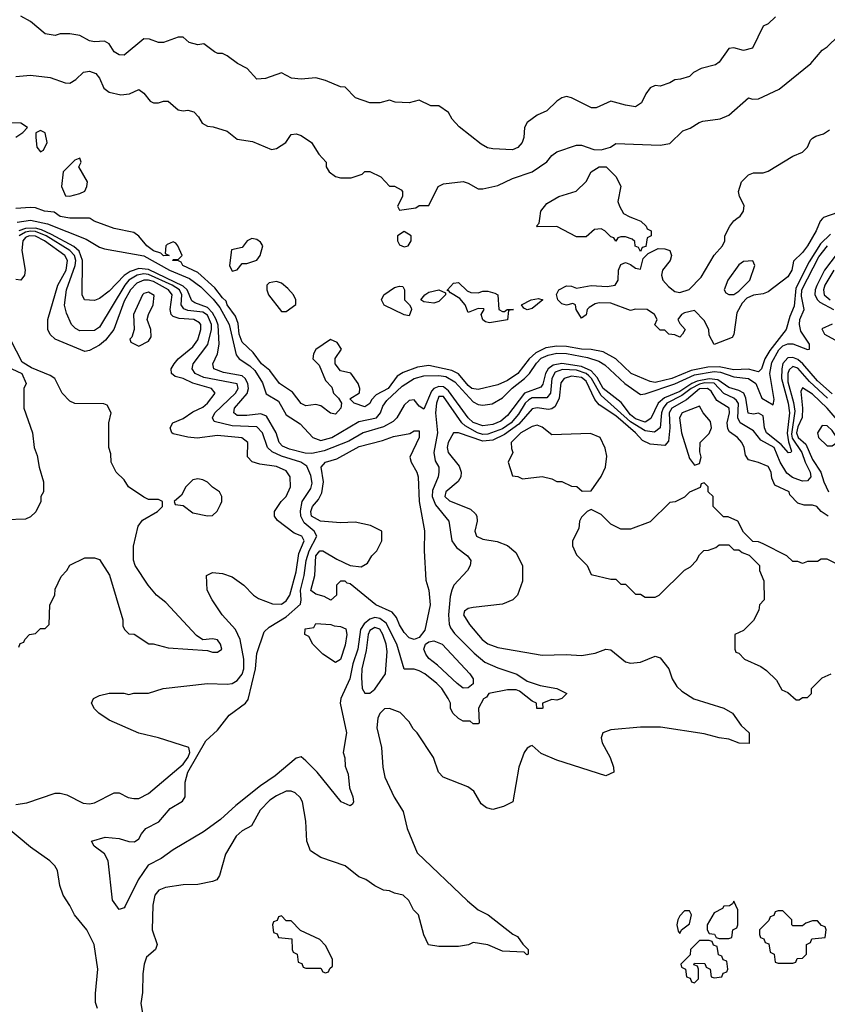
# Model space of a CAD drawing. Header units: inches. Extents: x 2348352 to 2479776, y 460422 to 613655.
# Tile 433 of 590: x 2423046 to 2426330, y 566807 to 570809. Entities that reach past the tile are written whole.
import ezdxf

# ---------------------------------------------------------------- set-up
doc = ezdxf.new("R2010")
doc.units = ezdxf.units.IN
doc.header["$MEASUREMENT"] = 0
doc.layers.add('C4526', color=7, linetype='Continuous')
doc.layers.add('C4527', color=7, linetype='Continuous')

msp = doc.modelspace()

# ---------------------------------------------------------------- linework, layer by layer
at = {"layer": 'C4526', "color": 4}
for points, elevation in [([(2423035, 569985), (2423090, 569993.1), (2423159.2, 569979.2), (2423316.4, 569916.4), (2423370, 569884), (2423390, 569876.9), (2423550, 569848.4), (2423655.4, 569790), (2423736.4, 569756.4), (2423782.4, 569722.4), (2423833, 569673), (2423859.2, 569639.2), (2423897.2, 569570), (2423925.9, 569445.9), (2423938.7, 569430), (2423981.8, 569401.8), (2424002.5, 569382.5), (2424032.7, 569332.7), (2424047.7, 569287.7), (2424097.7, 569257.7), (2424130, 569203.1), (2424186.3, 569166.3), (2424237.6, 569110), (2424270, 569097.7), (2424314.9, 569110), (2424425.1, 569174.9), (2424497.3, 569190), (2424512.9, 569210), (2424522.7, 569237.3), (2424538.6, 569261.4), (2424601.2, 569318.8), (2424650, 569349.8), (2424690, 569361), (2424750, 569362.8), (2424778.8, 569358.8), (2424816, 569336), (2424890, 569256), (2424910, 569244.8), (2424930, 569242), (2424967.9, 569247.9), (2425010, 569271.2), (2425048.5, 569311.5), (2425099.1, 569350), (2425119.7, 569370), (2425147.1, 569412.9), (2425167.2, 569432.8), (2425194.5, 569445.5), (2425230, 569452.5), (2425270, 569451.2), (2425355.1, 569435.1), (2425400.8, 569420.8), (2425425.3, 569405.3), (2425506.6, 569330), (2425570, 569285.6), (2425590, 569288.4), (2425710, 569328), (2425790, 569364.5), (2425870, 569379.3), (2425895.6, 569375.6), (2425950, 569356.5), (2426010.4, 569350.4), (2426039.3, 569330), (2426063.9, 569270), (2426110, 569242.7), (2426114.5, 569265.5), (2426097, 569370), (2426104.4, 569415.6), (2426133.3, 569466.7), (2426150, 569482.4), (2426170, 569491.7), (2426190.8, 569490.8), (2426250, 569468.3), (2426258, 569470), (2426257.6, 569490), (2426223, 569543), (2426216.8, 569570), (2426218.8, 569590), (2426236.9, 569630), (2426225.4, 569685.4), (2426226.6, 569710), (2426295.3, 569844.7), (2426331, 569890)], 56), ([(2426343.1, 569936.9), (2426302.9, 569897.1), (2426255.9, 569824.1), (2426203, 569717), (2426195.4, 569644.6), (2426177.3, 569602.7), (2426163, 569550), (2426096.5, 569463.5), (2426076.5, 569430), (2426063, 569390), (2426050, 569377), (2426010, 569387.6), (2425950, 569385.5), (2425890, 569398.3), (2425844.1, 569395.9), (2425776.8, 569383.2), (2425698, 569350), (2425630, 569333.7), (2425610, 569337.4), (2425532.7, 569370), (2425470.8, 569430.8), (2425418.8, 569458.8), (2425370, 569468.7), (2425330, 569469), (2425270, 569480.3), (2425230, 569481.1), (2425185.6, 569474.4), (2425145, 569455), (2425118.3, 569430), (2425071.6, 569370), (2425030, 569342), (2424990, 569324.7), (2424910, 569305.1), (2424885.1, 569310), (2424870, 569321.3), (2424829.8, 569369.8), (2424803.3, 569383.3), (2424710, 569403.5), (2424663.8, 569396.2), (2424604.9, 569375.1), (2424580.4, 569359.6), (2424543.8, 569310), (2424495.8, 569284.2), (2424475.9, 569264.1), (2424470, 569249), (2424450, 569235.3), (2424406, 569250), (2424388, 569268), (2424428, 569292), (2424428.7, 569310), (2424422, 569330), (2424392, 569372), (2424350, 569382), (2424328.7, 569410), (2424329, 569431), (2424354, 569470), (2424336.6, 569496.6), (2424310, 569509), (2424250, 569468), (2424241, 569450), (2424238, 569430), (2424264, 569404), (2424290, 569342), (2424315.3, 569315.3), (2424322, 569290), (2424342, 569270), (2424354, 569250), (2424351.3, 569230), (2424330, 569205.2), (2424309.6, 569209.6), (2424270, 569239), (2424250, 569244), (2424210, 569239), (2424190, 569249), (2424154.9, 569294.9), (2424102.7, 569330), (2424063, 569383), (2424029.6, 569410), (2423995.9, 569455.9), (2423950, 569498), (2423938, 569530), (2423933.8, 569573.8), (2423923.1, 569603.1), (2423890, 569649.5), (2423885.1, 569665.1), (2423870, 569678), (2423839.3, 569719.3), (2423770, 569780.7), (2423709, 569810), (2423703.1, 569823.1), (2423689.4, 569829.4), (2423668, 569830), (2423670, 569834), (2423690, 569834), (2423706, 569850), (2423689, 569890), (2423680.2, 569900.2), (2423670, 569905.2), (2423645.1, 569894.9), (2423640.7, 569890), (2423638, 569858), (2423654, 569850), (2423630.8, 569849.2), (2423619.5, 569859.5), (2423590, 569869.7), (2423562.7, 569890), (2423530, 569929), (2423510, 569944), (2423430, 569959.5), (2423348, 569990), (2423333, 570000)], 52), ([(2425545.1, 570000), (2425572, 569990), (2425594, 569970), (2425598, 569958), (2425614, 569950), (2425614, 569930), (2425598, 569922), (2425592.7, 569887.3), (2425578, 569882), (2425570, 569866), (2425562, 569882), (2425548.4, 569888.4), (2425547.3, 569907.3), (2425536.4, 569916.4), (2425510, 569926), (2425490, 569926), (2425478, 569922), (2425470, 569908), (2425462, 569922), (2425450, 569926), (2425426, 569950), (2425410, 569958), (2425383.6, 569956.4), (2425350, 569926), (2425310, 569926), (2425230, 569968), (2425150, 569966), (2425148, 569970), (2425158, 569982), (2425160.7, 570000)], 48), ([(2426310.9, 570000), (2426300.7, 569990), (2426284.9, 569950), (2426250, 569889.4), (2426230, 569862.7), (2426193.4, 569826.6), (2426186, 569790), (2426170, 569764), (2426090, 569702), (2426070, 569694), (2426030, 569689.2), (2426003.5, 569676.5), (2425984, 569656), (2425962.5, 569617.5), (2425950.5, 569529.5), (2425942.8, 569517.2), (2425870, 569488), (2425850, 569526), (2425848, 569550), (2425830, 569586), (2425790, 569626), (2425750, 569617.2), (2425738, 569610), (2425722, 569590), (2425730, 569574), (2425752, 569550), (2425742, 569530), (2425730, 569518), (2425710, 569528), (2425686, 569530), (2425670, 569546), (2425650, 569546), (2425628.4, 569568.4), (2425638, 569590), (2425628, 569610), (2425598, 569630), (2425550, 569632), (2425530, 569626.6), (2425450, 569655.8), (2425402.5, 569657.5), (2425386, 569654), (2425361.3, 569638.7), (2425354, 569630), (2425350, 569608.7), (2425330, 569595.3), (2425308.7, 569630), (2425306, 569650), (2425295.3, 569655.3), (2425270, 569648.7), (2425250, 569654), (2425234, 569670), (2425228.9, 569691.1), (2425238, 569710), (2425270, 569726.8), (2425290, 569726), (2425310, 569718), (2425370, 569728.2), (2425435.6, 569724.4), (2425468, 569730), (2425479.3, 569750), (2425481.2, 569790), (2425490, 569814), (2425510, 569822), (2425530, 569814), (2425550, 569798), (2425570, 569794), (2425582, 569838), (2425602, 569858), (2425642, 569878), (2425670, 569877.3), (2425690, 569870.7), (2425697.3, 569850), (2425690.6, 569830), (2425660.5, 569790), (2425655.5, 569770), (2425662, 569750), (2425683.9, 569723.9), (2425710, 569704.2), (2425730, 569699.5), (2425768.6, 569711.4), (2425818, 569762), (2425870, 569851), (2425904, 569890), (2425913.2, 569910), (2425914, 569930), (2425934, 569970), (2425949.6, 569990.4), (2425962.5, 570000)], 48), ([(2426350, 569287.6), (2426290, 569340.2), (2426230.6, 569410), (2426210, 569427.4), (2426190, 569435.9), (2426170, 569434.5), (2426150, 569411.1), (2426144.8, 569390), (2426144.3, 569350), (2426171.2, 569250), (2426176.9, 569210), (2426167.5, 569127.5), (2426172.4, 569092.4), (2426184.7, 569055.3), (2426182, 569050), (2426172.2, 569047.8), (2426142.3, 569082.3), (2426082.9, 569130), (2426075.2, 569150), (2426070, 569198), (2426050, 569209.7), (2426030, 569205.1), (2426009, 569209), (2425999.4, 569270), (2425991, 569291), (2425970, 569302), (2425930, 569313.6), (2425884.5, 569344.5), (2425850, 569349.5), (2425801.1, 569338.9), (2425779.8, 569330), (2425730, 569297.2), (2425668.2, 569271.8), (2425642.2, 569250), (2425612.8, 569187.2), (2425590, 569172.4), (2425550, 569185.7), (2425530, 569202.9), (2425492.2, 569252.2), (2425418.9, 569310), (2425394.5, 569354.5), (2425370, 569381.2), (2425330, 569399.2), (2425250, 569411.4), (2425215.7, 569404.3), (2425194.7, 569390), (2425183.7, 569370), (2425172.9, 569327.1), (2425164.6, 569315.4), (2425099.1, 569290), (2425030, 569199.2), (2425002.6, 569177.4), (2424970, 569162.8), (2424930, 569157.2), (2424890, 569170.9), (2424869.9, 569189.9), (2424790, 569300.7), (2424770, 569315.9), (2424750, 569317.8), (2424730.3, 569310), (2424720.9, 569299.1), (2424690, 569226), (2424670, 569237.2), (2424650, 569262.9), (2424630, 569260.5), (2424610, 569241.6), (2424579.6, 569190), (2424564, 569176), (2424525.6, 569154.4), (2424442.7, 569130), (2424384.8, 569095.2), (2424283.7, 569056.3), (2424234, 569046), (2424206.5, 569046.5), (2424143.1, 569063.1), (2424115.2, 569075.2), (2424101.5, 569090), (2424088.5, 569130), (2424050, 569196.9), (2424027, 569207), (2423970, 569199.2), (2423930, 569199.7), (2423916.2, 569210), (2423919.7, 569230), (2423971.1, 569288.9), (2423976.8, 569310), (2423974, 569330), (2423962.5, 569350), (2423950, 569360.6), (2423874.7, 569374.7), (2423835.1, 569390), (2423831.6, 569410), (2423850, 569450.8), (2423857.4, 569490), (2423853, 569567), (2423845.3, 569590), (2423830, 569617.5), (2423810, 569638.3), (2423757.8, 569657.8), (2423746.4, 569666.4), (2423726.9, 569710), (2423710, 569725.7), (2423570, 569793.9), (2423530, 569797), (2423495.5, 569784.5), (2423471.1, 569768.9), (2423410, 569704.7), (2423370, 569675.1), (2423350, 569667.3), (2423309.4, 569669.4), (2423299.3, 569690), (2423301.3, 569830), (2423287.9, 569867.9), (2423266.2, 569886.2), (2423175.3, 569935.3), (2423134.8, 569954.8), (2423110, 569961.1), (2423070, 569960.3), (2423042.3, 569950)], 64), ([(2426330.8, 569270.8), (2426257.9, 569337.9), (2426210, 569391.8), (2426190, 569398.5), (2426175.2, 569384.8), (2426169.4, 569370), (2426170, 569336), (2426192.9, 569252.9), (2426197.8, 569217.8), (2426184.5, 569124.5), (2426187.7, 569107.7), (2426227.1, 569050), (2426239.7, 569010), (2426261.3, 568970), (2426263.1, 568950), (2426250, 568934.7), (2426230, 568933.5), (2426210, 568939.8), (2426188.5, 568948.5), (2426165.6, 568965.6), (2426138, 569010), (2426114.8, 569070), (2426060.2, 569100.2), (2426030, 569136.9), (2425975.4, 569170), (2425967.1, 569190), (2425969, 569249), (2425961.1, 569261.1), (2425950.6, 569270.6), (2425909.3, 569289.3), (2425870, 569330.8), (2425832.3, 569332.3), (2425810, 569327.6), (2425776.3, 569310), (2425739.3, 569280.7), (2425677.2, 569250), (2425662.2, 569230), (2425656.3, 569210), (2425650.2, 569149.8), (2425627.9, 569132.1), (2425590, 569137.8), (2425530, 569174.2), (2425410, 569281.2), (2425371.2, 569350), (2425360.8, 569360.8), (2425350, 569370.4), (2425310, 569383.9), (2425253.1, 569386.9), (2425224, 569376), (2425209.4, 569350), (2425204, 569290), (2425190, 569271.3), (2425130, 569271.6), (2425116.2, 569263.8), (2425101.6, 569250), (2425074.5, 569205.5), (2425044.2, 569170), (2425010, 569146.3), (2424950, 569123.4), (2424930, 569123.2), (2424907.6, 569130), (2424857.4, 569157.4), (2424844.2, 569170), (2424770, 569277.4), (2424750, 569277.6), (2424740.7, 569250), (2424737.4, 569210), (2424744.9, 569130), (2424730.3, 569050), (2424735.3, 569015.3), (2424750.7, 568990), (2424750.8, 568970), (2424747.7, 568950), (2424724.7, 568895.3), (2424723.2, 568870), (2424736.9, 568836.9), (2424790.5, 568770), (2424803, 568690), (2424822.9, 568662.9), (2424866.8, 568630), (2424880.7, 568610), (2424877.3, 568590), (2424866.8, 568570), (2424811, 568510), (2424802.8, 568490), (2424796.3, 568463.7), (2424790.3, 568390), (2424792, 568352), (2424797.3, 568337.3), (2424814, 568314), (2424893.7, 568233.7), (2424937.5, 568197.5), (2424990, 568174), (2425067.9, 568147.9), (2425110, 568120.7), (2425162.5, 568102.5), (2425230.5, 568090.5), (2425271.3, 568070), (2425250.7, 568049.3), (2425230, 568042.7), (2425210, 568045.2), (2425172, 568030), (2425174, 568010), (2425170, 568008.7), (2425149.4, 568009.4), (2425148, 568030), (2425130, 568039), (2425078.9, 568078.9), (2425064.5, 568084.5), (2425030, 568085.1), (2424954, 568070), (2424944.7, 568055.3), (2424931.6, 568048.4), (2424912, 568010), (2424914, 567950), (2424910, 567946), (2424890, 567946), (2424878, 567958), (2424850, 567958), (2424830, 567968), (2424808, 567990), (2424798, 568010), (2424798, 568030), (2424788, 568050), (2424762, 568090), (2424742, 568110), (2424694, 568150), (2424670, 568162), (2424650, 568168.7), (2424610, 568169), (2424579.8, 568270), (2424536.2, 568356.2), (2424510, 568375.3), (2424490, 568378.5), (2424470, 568371.9), (2424446.7, 568353.3), (2424431.9, 568330), (2424421, 568250), (2424400.2, 568190), (2424388, 568130), (2424352, 568050), (2424348.7, 568030), (2424375.5, 567910), (2424360.7, 567830), (2424367.9, 567807.9), (2424370, 567774), (2424382, 567742), (2424386.6, 567686.6), (2424400.5, 567650), (2424404, 567630), (2424399.3, 567620.7), (2424390, 567613.2), (2424353.2, 567630), (2424256, 567750), (2424210, 567796), (2424190, 567812.3), (2424170, 567807.3), (2424084.3, 567735.7), (2424025.2, 567694.8), (2423924.9, 567615.1), (2423862.6, 567557.4), (2423792.8, 567507.2), (2423670, 567434), (2423621.2, 567398.8), (2423568.2, 567371.8), (2423527.8, 567312.2), (2423475, 567205), (2423470, 567198.4), (2423450, 567192), (2423423.5, 567230), (2423405.1, 567390), (2423390, 567418), (2423348.7, 567450), (2423338, 567470), (2423394, 567486), (2423450, 567480.3), (2423490, 567468.5), (2423513, 567467), (2423530, 567478.8), (2423540.6, 567499.4), (2423559.3, 567520.7), (2423612.3, 567547.7), (2423657.5, 567602.5), (2423707.3, 567632.7), (2423719.3, 567650), (2423718.7, 567710), (2423729, 567750), (2423802.1, 567877.9), (2423850, 567920.4), (2423897.8, 567982.2), (2423964, 568030), (2423974.5, 568045.5), (2424004.8, 568170), (2424010, 568232), (2424040.1, 568319.9), (2424061, 568339), (2424130, 568382), (2424187.6, 568432.4), (2424191.1, 568450), (2424187.4, 568490), (2424202.2, 568550), (2424210.6, 568610), (2424223.4, 568650), (2424254, 568710), (2424243.5, 568730), (2424203.1, 568763.1), (2424189.8, 568790), (2424187.9, 568812.1), (2424194.5, 568850), (2424230, 568903.8), (2424234.8, 568925.2), (2424230, 568956), (2424213.6, 568993.6), (2424189.2, 569010), (2424110, 569035.1), (2424072.6, 569052.6), (2424053.3, 569070), (2424032.8, 569130), (2424010, 569154.3), (2423910, 569157.8), (2423836, 569176), (2423829.5, 569190), (2423839.6, 569210), (2423923, 569290), (2423934, 569310), (2423930, 569328.7), (2423794.8, 569354.8), (2423759.6, 569370), (2423747.6, 569390), (2423751.6, 569410), (2423811.5, 569488.5), (2423825.5, 569550), (2423825.8, 569570), (2423810, 569607.3), (2423790, 569620.2), (2423730, 569626.6), (2423713.5, 569633.5), (2423703.1, 569650), (2423704.8, 569690), (2423695.7, 569710), (2423665.6, 569730), (2423570, 569773.5), (2423550, 569775.4), (2423523.7, 569770), (2423490.2, 569750), (2423473.5, 569730), (2423370, 569559.3), (2423350, 569545.1), (2423290, 569544.2), (2423272.9, 569552.9), (2423257, 569570), (2423236.2, 569616.2), (2423228.5, 569648.5), (2423235.6, 569710), (2423272, 569810), (2423273.9, 569830), (2423269, 569850), (2423250.3, 569870.3), (2423153, 569930), (2423110, 569947.2), (2423090, 569949.5), (2423070, 569945.3), (2423044.1, 569930)], 68), ([(2423030, 567619.1), (2423074.8, 567625.2), (2423190, 567664.7), (2423210, 567664.7), (2423238, 567658), (2423304.5, 567624.5), (2423330, 567621), (2423350, 567626), (2423430, 567666), (2423450, 567666), (2423487.5, 567647.5), (2423510, 567642.8), (2423530, 567642.8), (2423570, 567662.8), (2423710, 567782.4), (2423731.2, 567811.2), (2423737.4, 567830), (2423733.2, 567850), (2423610, 567889.2), (2423530, 567909.2), (2423410, 567962), (2423368, 567990), (2423350, 568008), (2423338, 568030), (2423346, 568050), (2423370, 568062), (2423410, 568071), (2423468.9, 568071.1), (2423490, 568066), (2423510, 568071), (2423570, 568071), (2423629.3, 568090.7), (2423810, 568110.6), (2423890, 568108), (2423910, 568110.5), (2423930, 568123), (2423950, 568148), (2423957.7, 568170), (2423957.7, 568210), (2423943, 568290), (2423923.6, 568330), (2423869.2, 568390), (2423828.7, 568450), (2423808.7, 568490), (2423806, 568550), (2423830, 568562), (2423870, 568558), (2423910, 568544.7), (2423958, 568510), (2423996, 568470), (2424016.7, 568456.7), (2424073.8, 568433.8), (2424110, 568432.4), (2424130, 568446), (2424144.7, 568470), (2424170, 568564.7), (2424181, 568639), (2424202.7, 568690), (2424193.2, 568710), (2424162, 568722), (2424093.6, 568773.6), (2424082, 568790), (2424082, 568810), (2424109.3, 568850), (2424130, 568871), (2424147, 568910), (2424145.1, 568950), (2424130, 568975.6), (2424090, 568992.6), (2424022, 569002), (2423991.8, 569011.8), (2423972.5, 569032.5), (2423974, 569090), (2423949.6, 569109.6), (2423850, 569118), (2423768, 569108), (2423730, 569111.6), (2423670, 569125.2), (2423664, 569130), (2423657.2, 569150), (2423669, 569170), (2423710, 569188.2), (2423750, 569215.3), (2423790, 569234), (2423809.6, 569250), (2423840.9, 569290), (2423825.2, 569310), (2423750, 569330.8), (2423710, 569349.7), (2423678, 569358), (2423662.7, 569370), (2423662, 569390), (2423673.6, 569410), (2423689.8, 569430.2), (2423750, 569479.5), (2423770, 569508), (2423782.6, 569550), (2423782.4, 569570), (2423777, 569577), (2423754, 569590), (2423694.1, 569594.1), (2423670, 569602.4), (2423662.4, 569610), (2423658, 569630), (2423665.7, 569690), (2423651, 569710), (2423590, 569743.9), (2423570, 569750.5), (2423550, 569750.5), (2423522.6, 569737.4), (2423495.8, 569710), (2423470, 569664.5), (2423428.9, 569550), (2423394.3, 569505.7), (2423370, 569486), (2423330, 569464.5), (2423310, 569459.5), (2423190, 569509.6), (2423169.7, 569529.7), (2423160.7, 569550), (2423159.7, 569590), (2423200.9, 569730), (2423234.2, 569790), (2423240.8, 569830), (2423229.7, 569850), (2423146, 569910), (2423110, 569929), (2423084.4, 569930), (2423070, 569923.1), (2423058, 569910), (2423053.8, 569870), (2423068.4, 569790), (2423065.5, 569770), (2423050.3, 569749.7), (2423030, 569752)], 72), ([(2426370, 569857.6), (2426318.9, 569790), (2426287.8, 569727.8), (2426281, 569710), (2426280.2, 569690), (2426290.2, 569670), (2426300.6, 569660.6), (2426355.8, 569630)], 64), ([(2426357.2, 569790), (2426320.6, 569730), (2426315, 569710), (2426318, 569690), (2426341.3, 569670)], 68), ([(2426350, 569571.3), (2426307.7, 569552.3), (2426318.4, 569530), (2426391.2, 569491.2)], 64), ([(2423042, 568258), (2423047.3, 568272.7), (2423062, 568278), (2423066, 568290), (2423086, 568310), (2423110, 568314), (2423130, 568334), (2423150, 568334), (2423166, 568350), (2423168, 568430), (2423188, 568470), (2423190, 568494), (2423214.6, 568545.4), (2423238, 568570), (2423250, 568592), (2423310, 568622), (2423350, 568622), (2423370, 568614), (2423410.9, 568550.9), (2423464.7, 568370), (2423465.4, 568345.4), (2423472, 568330), (2423490, 568312), (2423510.9, 568310.9), (2423571.3, 568271.3), (2423588.7, 568271.3), (2423650, 568256), (2423810, 568244.7), (2423830, 568238), (2423850, 568238), (2423868, 568250), (2423862, 568270), (2423850, 568288), (2423830, 568292.7), (2423790, 568288), (2423765.2, 568305.2), (2423640.2, 568440.2), (2423602, 568470), (2423568.7, 568510), (2423515.3, 568590), (2423508.4, 568611.6), (2423508.4, 568668.4), (2423528, 568750), (2423545.2, 568774.8), (2423606, 568810), (2423626, 568830), (2423626, 568850), (2423610, 568858), (2423570, 568858), (2423550, 568868), (2423488, 568910), (2423470, 568938), (2423438, 568970), (2423418, 569010), (2423416.4, 569043.6), (2423408, 569070), (2423408, 569170), (2423418, 569210), (2423402, 569242), (2423387.3, 569247.3), (2423270, 569248), (2423250, 569258), (2423218, 569290), (2423188, 569350), (2423170, 569362), (2423094, 569394), (2423056.4, 569416.4), (2423010, 569506)], 76), ([(2423014, 569390), (2423054, 569370), (2423072, 569330), (2423062, 569310), (2423062, 569230), (2423098, 569130), (2423104.7, 569070), (2423116.9, 569036.9), (2423124.7, 568990), (2423142, 568930), (2423142, 568890), (2423132, 568870), (2423132, 568850), (2423111.1, 568808.9), (2423090, 568788), (2423070, 568778), (2422990, 568775.3)], 76), ([(2426334, 568790), (2426305.2, 568810), (2426288, 568830), (2426270, 568835.1), (2426236, 568836), (2426210, 568844), (2426178, 568878), (2426175.3, 568890), (2426117.2, 568917.2), (2426104.5, 568944.5), (2426102, 568970), (2426090, 568992), (2426050, 569009.4), (2426010, 569019), (2425998, 569038), (2425992, 569070), (2425982.7, 569090), (2425965.2, 569110), (2425933.1, 569133.1), (2425925.7, 569145.7), (2425923.1, 569170), (2425932.9, 569210), (2425931, 569230), (2425881.4, 569261.4), (2425858.4, 569298.4), (2425842.7, 569310), (2425810, 569308), (2425757, 569263), (2425697.6, 569230), (2425687.8, 569210), (2425690.2, 569149.8), (2425684.9, 569095.1), (2425670, 569078), (2425610, 569082.9), (2425578.6, 569098.6), (2425549.7, 569130), (2425470, 569198), (2425403.1, 569243.1), (2425384.7, 569264.7), (2425350, 569338.8), (2425330, 569354), (2425290, 569359.8), (2425260.4, 569350), (2425247, 569333), (2425239.7, 569270), (2425223.1, 569236.9), (2425210, 569226.3), (2425196.3, 569223.7), (2425150, 569230.9), (2425130, 569226.6), (2425075.5, 569164.5), (2425018, 569122), (2424970, 569099.8), (2424930, 569095.6), (2424830, 569129.7), (2424810.3, 569129.7), (2424787.7, 569090), (2424784.9, 569070), (2424788.8, 569050), (2424833.7, 568993.7), (2424841.3, 568970), (2424839.5, 568950), (2424829.1, 568930.9), (2424778.4, 568890), (2424774.9, 568870), (2424793.3, 568853.3), (2424878.9, 568818.9), (2424899.5, 568799.5), (2424905.5, 568790), (2424906, 568770), (2424897.1, 568730), (2424904, 568710), (2424930, 568697.1), (2424987.7, 568687.7), (2425030, 568671.3), (2425063.5, 568643.5), (2425091, 568590), (2425090, 568526), (2425070.9, 568469.1), (2425052, 568450), (2425010, 568433.2), (2424890, 568419.3), (2424870, 568415.1), (2424854.8, 568405.2), (2424850.8, 568390), (2424874.9, 568350), (2424926.4, 568290), (2424950, 568272.4), (2424990, 568257), (2425170, 568225.5), (2425267.9, 568227.9), (2425330, 568224), (2425386.3, 568233.7), (2425430, 568250.7), (2425450, 568246.8), (2425510, 568199.1), (2425530, 568193), (2425570, 568197.3), (2425630, 568221), (2425650, 568214.8), (2425686, 568170), (2425698.8, 568130), (2425718, 568098), (2425738.8, 568078.8), (2425788.1, 568048.1), (2425910, 568010.8), (2425944.7, 567990), (2425979.6, 567939.6), (2426012, 567910), (2426012.7, 567867.3), (2425971.3, 567868.7), (2425930, 567884), (2425890, 567889.3), (2425830, 567906), (2425652.5, 567932.5), (2425570, 567933.2), (2425450, 567922.7), (2425418, 567910), (2425411, 567890), (2425414.8, 567870), (2425446.8, 567810), (2425461, 567770), (2425462, 567750), (2425430, 567735.3), (2425230, 567799.3), (2425166.6, 567826.6), (2425130, 567858), (2425123.6, 567856.4), (2425110, 567848), (2425098, 567830), (2425076, 567770), (2425052, 567630), (2425014, 567610), (2424970, 567598), (2424944.7, 567604.7), (2424922, 567622), (2424892.5, 567672.5), (2424868, 567690), (2424768.7, 567730), (2424749.2, 567750), (2424729, 567810), (2424662, 567910), (2424646, 567926), (2424630, 567955.3), (2424592.7, 567992.7), (2424550, 568008.7), (2424530, 568008), (2424510, 567988), (2424502.8, 567970), (2424498.8, 567930), (2424517.3, 567850), (2424522, 567770), (2424530.7, 567730), (2424568.1, 567648.1), (2424606, 567590), (2424621.4, 567521.4), (2424662, 567422), (2424867.1, 567227.1), (2424910, 567191.3), (2424950.6, 567170.6), (2425051.1, 567091.1), (2425070, 567082), (2425091.6, 567051.6), (2425114, 567030), (2425114, 567010), (2425108.4, 567008.4), (2425098, 567018), (2425010, 567022), (2424950, 567048), (2424890, 567058), (2424871.1, 567048.9), (2424830, 567042), (2424750, 567042), (2424709, 567049), (2424688.9, 567088.9), (2424668, 567170), (2424648, 567190), (2424628.4, 567228.4), (2424606, 567250), (2424570, 567258), (2424550, 567268), (2424526, 567270), (2424490, 567288), (2424453.6, 567313.6), (2424424.7, 567324.7), (2424368.9, 567368.9), (2424270, 567404), (2424228.7, 567430), (2424214, 567470), (2424209.4, 567550.6), (2424196, 567630), (2424186.8, 567646.8), (2424166.6, 567666.6), (2424150, 567672.7), (2424130, 567672.3), (2424090, 567654.5), (2424063.4, 567636.6), (2424024.4, 567595.6), (2423988.1, 567531.9), (2423950, 567512), (2423925.5, 567490), (2423883.4, 567416.6), (2423858.8, 567330), (2423847.1, 567312.9), (2423830, 567305.2), (2423770, 567293.2), (2423710, 567292.3), (2423638.5, 567281.5), (2423611.3, 567270), (2423594.8, 567250), (2423586.8, 567210), (2423584.7, 567110), (2423604.7, 567050), (2423598, 567030), (2423562, 566998), (2423551.3, 566970), (2423546, 566930), (2423545.4, 566854.6), (2423538, 566810), (2423544.7, 566770)], 72), ([(2426370, 569182.3), (2426330, 569229.7), (2426270, 569286.3), (2426230, 569311.8), (2426222.6, 569297.4), (2426229.2, 569230), (2426228.2, 569191.8), (2426210, 569153.6), (2426204.7, 569130), (2426211.6, 569110), (2426243.1, 569083.1), (2426270, 569021.3), (2426304, 568970), (2426315.8, 568930), (2426335.8, 568890)], 72), ([(2426370, 568595.3), (2426330, 568615.3), (2426304.7, 568615.3), (2426290, 568606), (2426250, 568606), (2426230, 568598), (2426210, 568606), (2426190, 568606), (2426166, 568630), (2426070, 568678), (2426050, 568686), (2426027.3, 568687.3), (2425990, 568726), (2425966, 568770), (2425927.3, 568787.3), (2425908.4, 568788.4), (2425866, 568830), (2425866, 568870), (2425846, 568890), (2425846, 568910), (2425830, 568926), (2425818, 568922), (2425812.7, 568907.3), (2425770, 568888), (2425750, 568868), (2425711.6, 568848.4), (2425690, 568846), (2425610, 568768), (2425530, 568738), (2425490, 568738), (2425450, 568758), (2425410, 568798), (2425370, 568818), (2425354, 568810), (2425330, 568786), (2425322, 568770), (2425319.6, 568740.4), (2425294, 568690), (2425294, 568670), (2425310, 568634), (2425354, 568590), (2425370, 568554), (2425450, 568534), (2425470, 568534), (2425490, 568514), (2425510, 568514), (2425550, 568474), (2425570, 568474), (2425590, 568462), (2425630, 568462), (2425646, 568470), (2425748.9, 568571.1), (2425774.6, 568585.4), (2425798, 568610), (2425810, 568634), (2425828.4, 568651.6), (2425847.3, 568652.7), (2425876.4, 568663.6), (2425890, 568674), (2425930, 568674), (2425950, 568654), (2425970, 568654), (2425983.6, 568643.6), (2426012.7, 568632.7), (2426054, 568590), (2426054, 568570), (2426072.7, 568527.3), (2426074, 568450), (2426054, 568430), (2426051.6, 568408.4), (2426030, 568366), (2425990, 568326), (2425954, 568310), (2425954, 568250), (2425958, 568238), (2425970, 568234), (2425994, 568210), (2426059.6, 568179.6), (2426083.6, 568163.6), (2426123.6, 568123.6), (2426145.4, 568085.4), (2426170, 568074), (2426203.6, 568043.6), (2426216.4, 568043.6), (2426230, 568054), (2426250, 568054), (2426266, 568070), (2426266, 568090), (2426288, 568112), (2426310, 568134), (2426346, 568150)], 76), ([(2423362, 566790), (2423354.6, 566814.6), (2423354, 566850), (2423364, 566950), (2423349, 567050), (2423319, 567110), (2423268.7, 567170), (2423250, 567208), (2423222, 567250), (2423209.1, 567289.1), (2423199, 567350), (2423188.7, 567370), (2423168.7, 567390), (2423090, 567445.2), (2422990, 567528.7)], 72)]:
    msp.add_lwpolyline(points, dxfattribs=dict(at, elevation=elevation))
for points, elevation in [([(2423990, 569919), (2423970.9, 569909.1), (2423950, 569882), (2423907.3, 569872.7), (2423898.8, 569810), (2423910, 569786), (2423930, 569792), (2423950, 569818), (2423970, 569818), (2424010, 569831.3), (2424024, 569850), (2424034, 569890), (2424024.7, 569904.7), (2424010, 569915.3)], 52), ([(2424610, 569948), (2424582, 569930), (2424582, 569910), (2424590, 569894), (2424610, 569886), (2424626, 569890), (2424638, 569910), (2424638, 569930)], 52), ([(2426028, 569828), (2425990, 569825.2), (2425970, 569812.7), (2425925.5, 569750), (2425911.3, 569710), (2425918, 569698), (2425930, 569691.3), (2425950, 569691), (2425970, 569704.7), (2426015.3, 569750), (2426035.3, 569810)], 48), ([(2424090, 569744.5), (2424060.9, 569739.1), (2424050.7, 569729.3), (2424050.6, 569710), (2424057.3, 569690), (2424110, 569622), (2424130, 569622), (2424168.7, 569651.3), (2424169, 569670), (2424159.3, 569690), (2424136.6, 569716.6), (2424110, 569738)], 52), ([(2424630, 569605.2), (2424610, 569609.5), (2424528.5, 569648.5), (2424517, 569670), (2424527, 569690), (2424570, 569720.7), (2424590, 569726), (2424603.6, 569723.6), (2424610.6, 569710.6), (2424610.8, 569670), (2424631.3, 569650), (2424637.3, 569637.3), (2424638.8, 569630)], 48), ([(2424730, 569657), (2424690, 569662), (2424677.2, 569670), (2424694, 569690), (2424710, 569700.7), (2424750.5, 569710.5), (2424778, 569698), (2424778, 569690), (2424750, 569662.7)], 48), ([(2424910, 569698), (2424930, 569704.9), (2424950, 569704.9), (2424977.5, 569697.5), (2424990.8, 569690), (2424994, 569630), (2425010, 569622), (2425018, 569622), (2425028.7, 569631.3), (2425054, 569630), (2425034, 569626), (2425030, 569589), (2424956.5, 569576.5), (2424940.1, 569580.1), (2424930, 569588.7), (2424922, 569610), (2424935.3, 569630), (2424933.2, 569633.2), (2424910, 569635.3), (2424870, 569618), (2424857.2, 569650), (2424835.9, 569675.9), (2424798, 569698), (2424790, 569708), (2424786, 569706), (2424786, 569710), (2424810, 569737.3), (2424830, 569740.5), (2424866.2, 569706.2), (2424880.4, 569700.4)], 48), ([(2423570, 569701.2), (2423550, 569696), (2423544.9, 569690), (2423508.4, 569610), (2423511.3, 569550), (2423502, 569518), (2423494, 569510), (2423498, 569498), (2423530, 569482), (2423570, 569502), (2423580.4, 569519.6), (2423579, 569550), (2423564, 569590), (2423569.3, 569610.7), (2423589, 569650), (2423592.7, 569687.3)], 76), ([(2425110, 569629.2), (2425096.4, 569636.4), (2425086, 569650), (2425126, 569670), (2425155.3, 569675.3), (2425174, 569670), (2425130, 569635.3)], 48), ([(2425810, 569237.2), (2425740.7, 569210), (2425728.9, 569190), (2425737.1, 569130), (2425770, 569024.7), (2425790, 568998), (2425810, 569004.7), (2425817.2, 569030), (2425812.5, 569052.5), (2425813.2, 569090), (2425850, 569126.8), (2425859.5, 569150), (2425855.3, 569175.3), (2425825.2, 569210)], 76), ([(2425150, 569160.9), (2425130, 569155.6), (2425084.4, 569130), (2425044, 569090), (2425045.4, 569065.4), (2425052, 569050), (2425032, 569010), (2425050, 568954), (2425071.6, 568951.6), (2425090, 568942), (2425170, 568952), (2425210, 568942), (2425230, 568932), (2425251, 568931), (2425290, 568912), (2425311.1, 568911.1), (2425332.7, 568892.7), (2425370, 568894), (2425410, 568952), (2425428.7, 568990), (2425434, 569034), (2425427.3, 569067.3), (2425406, 569110), (2425367.3, 569127.3), (2425210, 569121.2), (2425170, 569152.7)], 76), ([(2426310, 569159), (2426290.8, 569130), (2426294, 569110), (2426330, 569076), (2426350, 569076), (2426368.7, 569090), (2426369.2, 569110), (2426350, 569139.3), (2426330, 569158)], 76), ([(2424650, 568289.6), (2424630, 568296), (2424610, 568317.2), (2424590, 568349.3), (2424578.5, 568378.5), (2424560.1, 568400.1), (2424494, 568430), (2424390, 568515.3), (2424378, 568518), (2424370, 568526), (2424350, 568526), (2424334, 568510), (2424334, 568470), (2424311.3, 568448.7), (2424284, 568464), (2424250, 568474), (2424230, 568489.2), (2424245.6, 568550), (2424249.8, 568630), (2424267, 568650), (2424278, 568650), (2424335.5, 568615.5), (2424390, 568590.8), (2424434.6, 568585.4), (2424460.4, 568599.6), (2424478, 568630), (2424498, 568650), (2424518, 568690), (2424518, 568730), (2424472.5, 568752.5), (2424410, 568766), (2424350, 568763.7), (2424268.7, 568770), (2424233.2, 568790), (2424229.8, 568810), (2424236, 568830), (2424261.6, 568858.4), (2424274.8, 568885.2), (2424280.7, 568930), (2424271.8, 568990), (2424289.8, 569010.2), (2424335.8, 569024.2), (2424426.3, 569073.7), (2424521.6, 569098.4), (2424565.6, 569114.4), (2424633.1, 569126.9), (2424650, 569137.3), (2424670, 569138), (2424670.4, 569110), (2424633, 569030), (2424638, 569010), (2424661.3, 568970), (2424666.7, 568950), (2424670.3, 568850.3), (2424691.6, 568731.6), (2424690.4, 568650), (2424698, 568530), (2424710.4, 568490), (2424714.6, 568430), (2424692.9, 568327.1), (2424670, 568297.2)], 64), ([(2423770, 568942), (2423750, 568938), (2423722, 568910), (2423703.6, 568876.4), (2423674, 568850), (2423678, 568838), (2423710, 568834), (2423750, 568804.7), (2423810, 568792), (2423830, 568794), (2423848.4, 568811.6), (2423862, 568838), (2423868, 568850), (2423868, 568870), (2423858, 568890), (2423830, 568908), (2423808.9, 568928.9), (2423790, 568938)], 76), ([(2424330, 568195.3), (2424278, 568230), (2424238, 568270), (2424222, 568302), (2424206, 568310), (2424207.3, 568332.7), (2424242, 568338), (2424250, 568354), (2424310.7, 568350.7), (2424324.7, 568344.7), (2424350, 568342.8), (2424372.7, 568332.7), (2424376.3, 568310), (2424370, 568266), (2424350, 568208.7)], 64), ([(2424490, 568337.7), (2424470, 568326.6), (2424463.6, 568310), (2424455.5, 568244.5), (2424437, 568170), (2424435.5, 568135.5), (2424438.8, 568090), (2424450, 568071.3), (2424470, 568070.8), (2424490, 568087.7), (2424533.3, 568150), (2424539.7, 568240.3), (2424536, 568270), (2424522, 568310), (2424510, 568331.1)], 72), ([(2424850, 568092), (2424825.1, 568110), (2424745.2, 568185.2), (2424710, 568212), (2424696.9, 568230), (2424689.6, 568250), (2424696, 568270), (2424710, 568280.5), (2424730, 568283.8), (2424764, 568270), (2424876.4, 568150), (2424890.3, 568130), (2424890, 568109.6), (2424870, 568092.3)], 64), ([(2425950, 567226), (2425944.7, 567215.3), (2425932.7, 567207.3), (2425910, 567206), (2425903.6, 567196.4), (2425870, 567178), (2425842, 567130), (2425842, 567110), (2425850, 567094), (2425871.6, 567091.6), (2425878, 567078), (2425890, 567074), (2425930, 567074), (2425942, 567078), (2425946, 567110), (2425962, 567118), (2425966, 567130), (2425966, 567190)], 76), ([(2424110, 567166), (2424098, 567162), (2424092.7, 567147.3), (2424078, 567142), (2424074, 567130), (2424078, 567098), (2424092.7, 567092.7), (2424098, 567078), (2424152.7, 567072.7), (2424154, 567030), (2424158, 567018), (2424174, 567010), (2424178, 566978), (2424192.7, 566972.7), (2424198, 566958), (2424210, 566954), (2424270, 566954), (2424278, 566938), (2424290, 566934), (2424302, 566938), (2424307.3, 566952.7), (2424318, 566962), (2424318, 566990), (2424290, 567046), (2424266, 567070), (2424187.3, 567107.3), (2424150, 567146), (2424130, 567146)], 76), ([(2425770, 567186), (2425750, 567186), (2425730, 567166), (2425722, 567150), (2425718, 567130), (2425723.6, 567103.6), (2425730, 567094), (2425738, 567110), (2425770, 567134), (2425778, 567170)], 76), ([(2426150, 567186), (2426130, 567186), (2426118, 567182), (2426112.7, 567167.3), (2426098, 567162), (2426092.7, 567147.3), (2426054, 567110), (2426054, 567090), (2426058, 567078), (2426072.7, 567072.7), (2426078, 567058), (2426092.7, 567052.7), (2426098, 567018), (2426114, 567010), (2426118, 566978), (2426130, 566974), (2426190, 566974), (2426202, 566978), (2426207.3, 566992.7), (2426230, 566994), (2426246, 567010), (2426246, 567050), (2426262, 567058), (2426267.3, 567072.7), (2426322, 567078), (2426326, 567110), (2426322, 567122), (2426307.3, 567127.3), (2426290, 567146), (2426270, 567146), (2426243.6, 567136.4), (2426230, 567126), (2426190, 567126), (2426186, 567130), (2426186, 567150)], 76), ([(2425850, 567066), (2425810, 567066), (2425774, 567030), (2425772.7, 567007.3), (2425734, 566970), (2425738, 566958), (2425754, 566950), (2425758, 566918), (2425772.7, 566912.7), (2425778, 566898), (2425790, 566894), (2425806, 566910), (2425806, 566950), (2425802, 566962), (2425787.3, 566967.3), (2425790, 566974), (2425832.7, 566972.7), (2425838, 566958), (2425854, 566950), (2425858, 566918), (2425870, 566914), (2425902, 566918), (2425907.3, 566932.7), (2425922, 566938), (2425926, 566950), (2425922, 566982), (2425907.3, 566987.3), (2425902, 567002), (2425887.3, 567007.3), (2425882, 567042), (2425867.3, 567047.3), (2425862, 567062)], 76)]:
    msp.add_lwpolyline(points, close=True, dxfattribs=dict(at, elevation=elevation))
at = {"layer": 'C4527', "color": 4}
for points, elevation in [([(2426120.1, 570819.9), (2426090, 570791.3), (2426070, 570782), (2426026.6, 570693.4), (2425990, 570682.8), (2425950, 570694.8), (2425930, 570692), (2425890, 570636), (2425875.1, 570624.9), (2425818, 570610), (2425786, 570594), (2425770, 570578), (2425733.6, 570566.4), (2425710, 570564.7), (2425690, 570551.3), (2425650, 570538), (2425630, 570541), (2425610, 570531.3), (2425592.5, 570507.5), (2425574, 570470), (2425550, 570454.8), (2425510, 570460.7), (2425450, 570477.3), (2425390, 570450.8), (2425370.9, 570450.9), (2425290, 570491), (2425270, 570496), (2425250, 570491), (2425230, 570478), (2425190, 570438), (2425150, 570421), (2425109.3, 570390.7), (2425099, 570370), (2425096, 570330), (2425089.3, 570310), (2425071.5, 570288.5), (2425050, 570279.1), (2424970, 570284), (2424948.3, 570288.3), (2424922, 570302), (2424833.7, 570373.7), (2424804.5, 570404.5), (2424790, 570431), (2424750, 570458.8), (2424718, 570458), (2424670, 570482), (2424630, 570471.3), (2424572.7, 570472.7), (2424550, 570482), (2424510, 570471), (2424470, 570471), (2424411.3, 570491.3), (2424370, 570534.8), (2424350, 570536), (2424290, 570561), (2424250, 570572), (2424190, 570567.3), (2424151.1, 570571.1), (2424110, 570592), (2424046, 570570), (2424010, 570566.8), (2423970.6, 570610.6), (2423932, 570630), (2423890, 570662), (2423871.1, 570671.1), (2423851.6, 570671.6), (2423838, 570678), (2423794, 570710), (2423770, 570706), (2423735.3, 570715.3), (2423710, 570738), (2423690, 570738), (2423630, 570716), (2423610, 570716), (2423574, 570730), (2423550, 570731.3), (2423470, 570664.7), (2423450, 570666), (2423430, 570678), (2423410, 570711), (2423390, 570721), (2423350, 570718.8), (2423330, 570722.8), (2423290, 570744), (2423249.1, 570750.9), (2423210, 570751.3), (2423190, 570744.7), (2423150, 570751), (2423090, 570800.7), (2423050, 570823)], 56), ([(2423030, 570578), (2423090, 570582.8), (2423170, 570574), (2423230, 570552.4), (2423250, 570550.5), (2423274.7, 570565.3), (2423305.4, 570594.6), (2423330, 570599.1), (2423354.8, 570590), (2423370, 570571), (2423387.3, 570530), (2423410, 570513.4), (2423456.6, 570503.4), (2423492.3, 570507.7), (2423530, 570524.7), (2423551, 570510), (2423576.9, 570476.9), (2423590, 570471.3), (2423610, 570471.3), (2423630, 570478), (2423650, 570478), (2423690, 570442), (2423710, 570438), (2423730, 570441), (2423753.7, 570433.7), (2423773.4, 570413.4), (2423787.9, 570387.9), (2423810, 570376), (2423833.2, 570373.2), (2423890, 570354.8), (2423930, 570322.8), (2423993.2, 570313.2), (2424070, 570281), (2424090, 570284.7), (2424128, 570310), (2424150, 570342), (2424170, 570344.7), (2424190, 570338), (2424232, 570310), (2424262, 570262), (2424292, 570230), (2424292, 570210), (2424304.7, 570190), (2424330, 570171.3), (2424350, 570166), (2424393.6, 570166.4), (2424439, 570181), (2424450, 570192), (2424470, 570192), (2424514, 570170), (2424550, 570132), (2424570, 570132), (2424596.9, 570116.9), (2424602, 570110), (2424602, 570090), (2424582, 570050), (2424590, 570034), (2424656.4, 570043.6), (2424670, 570054), (2424710, 570054), (2424748, 570130), (2424770, 570142), (2424850, 570151), (2424870, 570144.7), (2424910, 570121), (2424930, 570121), (2424990, 570134.8), (2425050, 570162.8), (2425129.6, 570190.4), (2425189.4, 570230.6), (2425210, 570256), (2425230, 570271), (2425310, 570298.8), (2425330, 570298.8), (2425381.1, 570281.1), (2425410, 570279.1), (2425448, 570290), (2425470, 570304.7), (2425650, 570298), (2425690, 570304.7), (2425743.2, 570356.8), (2425772.9, 570367.1), (2425809.3, 570390.7), (2425823.7, 570396.3), (2425894.8, 570405.2), (2425930, 570421), (2426009.2, 570490.8), (2426026, 570486), (2426050, 570486.8), (2426134.3, 570525.7), (2426264, 570630), (2426310, 570684.7), (2426330, 570698), (2426376.5, 570743.5)], 52), ([(2423030, 570331.3), (2423058, 570350), (2423078, 570370), (2423050, 570388), (2422949.1, 570389.1)], 52), ([(2425962.5, 570000), (2425976, 570010), (2425989.3, 570030), (2425992.7, 570052.7), (2425973.2, 570090), (2425969.4, 570110), (2425981.2, 570150), (2426010, 570178), (2426030, 570186), (2426070, 570186.8), (2426090, 570193.4), (2426190, 570253.4), (2426230, 570270.6), (2426249.4, 570290), (2426261.6, 570318.4), (2426270, 570326.8), (2426284.2, 570335.8), (2426315.1, 570344.9), (2426338.7, 570361.3)], 48), ([(2425160.7, 570000), (2425165.2, 570030), (2425190, 570061), (2425238, 570090), (2425309, 570111), (2425349.3, 570150.7), (2425370, 570190.7), (2425402, 570210), (2425430.3, 570210.3), (2425470, 570170.8), (2425490, 570131.3), (2425478.8, 570070), (2425484.7, 570050), (2425501.4, 570021.4), (2425526.8, 570006.8), (2425545.1, 570000)], 48), ([(2423333, 570000), (2423330, 570002), (2423250, 570001.2), (2423210, 570009.3), (2423185.6, 570025.6), (2423146, 570030), (2423110, 570044), (2423090, 570045.2), (2423030, 570041.2)], 52), ([(2426574.9, 570000), (2426544, 570010), (2426490, 570037.2), (2426470, 570042.7), (2426404.9, 570035.1), (2426315.5, 570004.5), (2426310.9, 570000)], 48)]:
    msp.add_lwpolyline(points, dxfattribs=dict(at, elevation=elevation))
at = {"layer": 'C4527', "color": 4, "elevation": 52}
for points in [[(2423130, 570358), (2423111.6, 570348.4), (2423111, 570330), (2423116, 570290), (2423130, 570271.3), (2423142, 570278), (2423157.2, 570310), (2423148.7, 570348.7)], [(2423290, 570246), (2423270, 570238), (2423222, 570190), (2423216, 570130), (2423232, 570092), (2423250, 570091.3), (2423290, 570102), (2423310, 570112), (2423319, 570130), (2423321.2, 570150), (2423286, 570210), (2423295.3, 570230)]]:
    msp.add_lwpolyline(points, close=True, dxfattribs=at)

doc.saveas('drawing.dxf')
